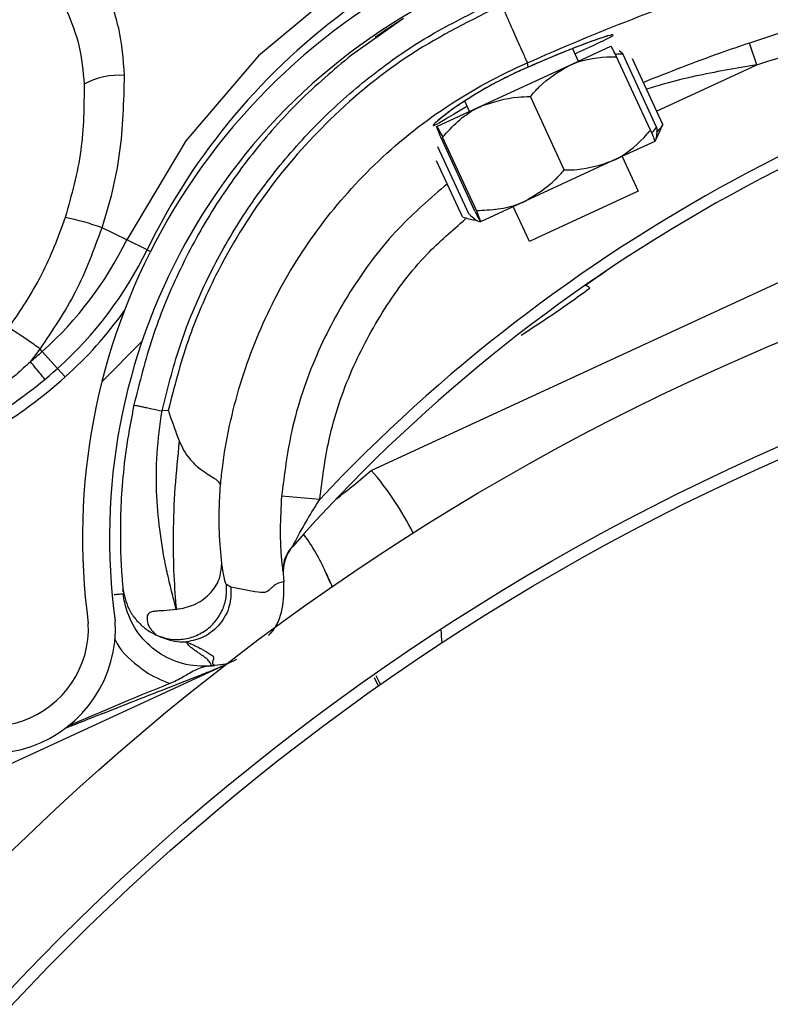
# Model space of a CAD drawing. Header units: inches. Extents: x 170 to 284, y 215 to 248.
# Tile 817 of 1056: x 235.6271 to 235.6942, y 224.9663 to 225.0541. Entities that reach past the tile are written whole.
import ezdxf

# ---------------------------------------------------------------- set-up
doc = ezdxf.new("R2010")
doc.units = ezdxf.units.IN
doc.header["$LTSCALE"] = 0.25
doc.header["$MEASUREMENT"] = 0
doc.layers.add('ANNOTATIONS', color=1, linetype='Continuous')
doc.layers.add('RH FRONT OF HOOD', color=7, linetype='Continuous')
doc.styles.add('ARIAL', font='arial.ttf', dxfattribs={"height": 0.09375})
doc.dimstyles.new('STANDARD$0', dxfattribs={"dimtxt": 0.09375, "dimasz": 0.09375, "dimexe": 0.03125, "dimexo": 0.046875, "dimgap": 0.09, "dimtad": 0, "dimtih": 1, "dimtoh": 1, "dimdec": 4, "dimzin": 0, "dimdsep": 46, "dimtxsty": 'ARIAL', "dimcen": 0.09, "dimadec": 0, "dimazin": 0, "dimtfac": 1, "dimtdec": 4, "dimtofl": 0, "dimtmove": 0, "dimatfit": 1, "dimfxl": 1, "dimtolj": 1, "dimtzin": 0, "dimarcsym": 0})
pattern_1 = [(45, (225.4196035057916, 218.4993357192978), (-0.03026527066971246, 0.03026527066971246), [])]

# ---------------------------------------------------------------- blocks, each defined once
blk = doc.blocks.new('*D82')
at = {"layer": 'ANNOTATIONS', "color": 0, "lineweight": -2, "transparency": 16777216}
for p, q in [((234.6227546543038, 225.3844004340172), (234.6227546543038, 225.4781504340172)), ((235.2524818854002, 225.2906504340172), (234.5915046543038, 225.2906504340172)), ((235.7837724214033, 225.2379811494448), (234.5915046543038, 225.2379811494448)), ((234.6227546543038, 225.1442311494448), (234.6227546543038, 225.0504811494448)), ((234.6227546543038, 225.0504811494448), (234.5290046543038, 225.0504811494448))]:
    blk.add_line(p, q, dxfattribs=at)
at = {"layer": 'ANNOTATIONS', "color": 0, "transparency": 16777216}
for points in [[(234.6071296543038, 225.3844004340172), (234.6383796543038, 225.3844004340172), (234.6227546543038, 225.2906504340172)], [(234.6071296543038, 225.1442311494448), (234.6383796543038, 225.1442311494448), (234.6227546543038, 225.2379811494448)]]:
    blk.add_solid(points, dxfattribs=at)
at = {"layer": 'defpoints', "color": 0, "transparency": 16777216}
for p in [(235.2993568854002, 225.2906504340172), (234.6227546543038, 225.2379811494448), (235.8306474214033, 225.2379811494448)]:
    blk.add_point(p, dxfattribs=at)
at = {"layer": 'ANNOTATIONS', "color": 0, "transparency": 16777216, "insert": (234.27510202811, 225.0504811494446), "char_height": 0.09375, "attachment_point": 5, "style": 'ARIAL'}
blk.add_mtext('\\A1;2 5/8"', dxfattribs=at)

msp = doc.modelspace()

# ---------------------------------------------------------------- hatches: boundary and pattern name
at = {"layer": 'RH FRONT OF HOOD'}
h = msp.add_hatch(dxfattribs=at)
h.set_pattern_fill('ANSI31', color=256, scale=0.34241245, angle=2.8e-322, style=0)
h.set_pattern_definition([(45, (225.4529552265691, 218.4993357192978), (-0.03026527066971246, 0.03026527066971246), [])])
edge = h.paths.add_edge_path(flags=0)
edge.add_arc((235.7395956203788, 224.3915581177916), 0.021400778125, 89.9999999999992, 390.52248781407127, ccw=False)
edge.add_line((235.7395956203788, 224.4129588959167), (235.8123582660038, 224.4129588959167))
edge.add_arc((235.8123582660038, 224.8238538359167), 0.4108949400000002, 270, 450.0000000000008)
edge.add_line((235.8123582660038, 225.2347487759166), (235.3287006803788, 225.2347487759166))
edge.add_arc((235.3287006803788, 225.2390289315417), 0.004280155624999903, 180.0000000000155, 269.9999999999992, ccw=False)
edge.add_line((235.3244205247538, 225.2390289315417), (235.3244205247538, 225.2818304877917))
edge.add_arc((235.3287006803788, 225.2818304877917), 0.004280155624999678, 360, 540, ccw=False)
edge.add_line((235.3329808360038, 225.2818304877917), (235.3329808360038, 225.2390289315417))
edge.add_line((235.3329808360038, 225.2390289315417), (235.3297484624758, 225.2390289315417))
edge.add_line((235.3297484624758, 225.2390289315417), (235.3297484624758, 225.2818304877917))
edge.add_arc((235.3287006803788, 225.2818304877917), 0.001047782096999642, 360, 540.0000000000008)
edge.add_line((235.3276528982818, 225.2818304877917), (235.3276528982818, 225.2390289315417))
edge.add_arc((235.3287006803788, 225.2390289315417), 0.001047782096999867, 180, 270)
edge.add_line((235.3287006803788, 225.2379811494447), (235.8123582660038, 225.2379811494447))
edge.add_arc((235.8123582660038, 224.8238538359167), 0.4141273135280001, 269.9999999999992, 450, ccw=False)
edge.add_line((235.8123582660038, 224.4097265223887), (235.7395956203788, 224.4097265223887))
edge.add_arc((235.7395956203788, 224.3915581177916), 0.018168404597, 450.0000000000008, 750.5224878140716)
edge.add_arc((235.754343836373, 224.4002532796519), 0.001047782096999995, 390.5224878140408, 495.0000000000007)
edge.add_line((235.753602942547, 224.4009941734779), (235.7449077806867, 224.3922990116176))
edge.add_line((235.7449077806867, 224.3922990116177), (235.7426221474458, 224.3945846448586))
edge.add_line((235.7426221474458, 224.3945846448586), (235.751317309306, 224.4032798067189))
edge.add_arc((235.754343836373, 224.4002532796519), 0.004280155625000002, 390.522487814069, 495.0000000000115, ccw=False)
h = msp.add_hatch(dxfattribs=at)
h.set_pattern_fill('ANSI31', color=256, scale=0.34241245, style=0)
h.set_pattern_definition(pattern_1)
edge = h.paths.add_edge_path(flags=0)
edge.add_line((235.7790065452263, 225.2304686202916), (235.4365940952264, 225.2304686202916))
edge.add_line((235.4365940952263, 225.2304686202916), (235.4365940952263, 225.2347487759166))
edge.add_line((235.4365940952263, 225.2347487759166), (235.7790065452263, 225.2347487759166))
edge.add_arc((235.7790065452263, 224.8238538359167), 0.4108949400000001, 269.9999999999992, 450, ccw=False)
edge.add_line((235.7790065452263, 224.4129588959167), (235.7062438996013, 224.4129588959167))
edge.add_line((235.7062438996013, 224.4129588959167), (235.7062438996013, 224.4172390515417))
edge.add_line((235.7062438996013, 224.4172390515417), (235.7790065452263, 224.4172390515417))
edge.add_arc((235.7790065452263, 224.8238538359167), 0.406614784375, 270, 450.0000000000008)
h = msp.add_hatch(dxfattribs=at)
h.set_pattern_fill('ANSI31', color=256, scale=0.34241245, angle=2.8e-322, style=0)
h.set_pattern_definition(pattern_1)
edge = h.paths.add_edge_path(flags=0)
edge.add_arc((235.596733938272, 224.9939066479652), 0.001712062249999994, 384.7692737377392, 406.9796940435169)
edge.add_line((235.5979020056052, 224.9951583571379), (235.5995489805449, 224.9969232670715))
edge.add_arc((235.596733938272, 224.9939066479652), 0.004126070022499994, 384.76927373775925, 406.97969404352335, ccw=False)
edge.add_arc((235.5886502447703, 224.9901767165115), 0.01302879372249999, 336.2454411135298, 384.7692737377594, ccw=False)
edge.add_arc((235.5840109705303, 224.9927121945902), 0.01830194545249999, 294.76927373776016, 334.8306467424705, ccw=False)
edge.add_arc((235.5867510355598, 224.9867737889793), 0.01176186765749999, 226.9101314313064, 294.76927373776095, ccw=False)
edge.add_arc((235.5887435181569, 224.9902197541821), 0.01566536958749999, 170.0263417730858, 230.2000735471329, ccw=False)
edge.add_arc((235.5983070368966, 224.9888627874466), 0.02532140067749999, 507.6235219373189, 530.7502070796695, ccw=False)
edge.add_arc((235.5891097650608, 224.9935941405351), 0.01504902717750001, 466.9249921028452, 504.08392337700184, ccw=False)
edge.add_arc((235.5931047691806, 224.9817485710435), 0.02754708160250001, 388.07777688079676, 467.701847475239, ccw=False)
edge.add_arc((235.6245119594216, 224.9998227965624), 0.008748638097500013, 215.7278926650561, 362.7107059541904)
edge.add_arc((235.6894494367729, 225.0079139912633), 0.05672062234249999, 114.33990946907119, 187.7791734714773, ccw=False)
edge.add_arc((235.7568731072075, 224.8646505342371), 0.2150521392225, 458.19530130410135, 474.9753273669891, ccw=False)
edge.add_arc((235.729325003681, 225.0488261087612), 0.02884824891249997, 399.92811720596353, 456.1830305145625, ccw=False)
edge.add_arc((235.7715941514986, 225.0874112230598), 0.0284373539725, 224.8898676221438, 278.4883413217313)
edge.add_arc((235.7731807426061, 225.0740018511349), 0.01494630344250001, 280.0607145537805, 335.3164658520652)
edge.add_arc((235.7700983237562, 225.0763506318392), 0.0187470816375, 332.7271482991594, 366.2088897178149)
edge.add_arc((235.7754146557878, 225.0763524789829), 0.0134739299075, 368.6468311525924, 407.0429194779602)
edge.add_arc((235.7807123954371, 225.0816252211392), 0.006011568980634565, 409.7518063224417, 430.4868473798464)
edge.add_arc((235.7782240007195, 225.0696918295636), 0.01816498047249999, 435.6685338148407, 474.7692737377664)
edge.add_arc((235.7751970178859, 225.0762520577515), 0.01094007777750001, 474.7692737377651, 564.7692737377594)
edge.add_arc((235.7669578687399, 225.0724503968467), 0.001866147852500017, 204.7692737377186, 220.4115201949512)
edge.add_line((235.7655369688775, 225.071240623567), (235.7636989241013, 225.0696756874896))
edge.add_arc((235.7669578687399, 225.0724503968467), 0.004280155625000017, 204.769273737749, 220.4115201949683, ccw=False)
edge.add_arc((235.7751970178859, 225.0762520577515), 0.01335408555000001, 114.76927373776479, 204.7692737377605, ccw=False)
edge.add_arc((235.7782240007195, 225.0696918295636), 0.020578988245, 435.38063204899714, 474.7692737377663, ccw=False)
edge.add_arc((235.7807123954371, 225.0816252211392), 0.008425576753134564, 409.34694092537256, 431.2689846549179, ccw=False)
edge.add_arc((235.7754146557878, 225.0763524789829), 0.01588793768, 368.45957599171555, 407.2398544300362, ccw=False)
edge.add_arc((235.7700983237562, 225.0763506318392), 0.02116108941, 332.8738045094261, 366.34644547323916, ccw=False)
edge.add_arc((235.7731807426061, 225.0740018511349), 0.01736031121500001, 279.9495218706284, 335.13512706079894, ccw=False)
edge.add_arc((235.7715941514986, 225.0874112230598), 0.030851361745, 224.687431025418, 278.5488113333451, ccw=False)
edge.add_arc((235.729325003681, 225.0488261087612), 0.02643424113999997, 399.7109832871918, 456.0928868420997)
edge.add_arc((235.7568731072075, 224.8646505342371), 0.21263813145, 458.2069421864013, 474.9789632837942)
edge.add_arc((235.6894494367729, 225.0079139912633), 0.05430661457, 474.3259003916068, 547.8838086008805)
edge.add_arc((235.6245119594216, 224.9998227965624), 0.01116264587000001, 214.8303126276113, 363.29836093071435, ccw=False)
edge.add_arc((235.5931047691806, 224.9817485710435), 0.02513307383, 387.7406739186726, 467.7399315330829)
edge.add_arc((235.5891097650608, 224.9935941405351), 0.01263501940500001, 466.8523210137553, 503.7519705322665)
edge.add_arc((235.5983070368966, 224.9888627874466), 0.022907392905, 507.8135800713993, 530.7889889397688)
edge.add_arc((235.5887435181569, 224.9902197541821), 0.01325136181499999, 529.9615141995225, 590.5045235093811)
edge.add_arc((235.5867510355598, 224.9867737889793), 0.009347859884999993, 226.49179786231, 294.7692737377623)
edge.add_arc((235.5840109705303, 224.9927121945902), 0.01588793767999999, 294.7692737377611, 334.7214526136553)
edge.add_arc((235.5886502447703, 224.9901767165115), 0.01061478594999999, 336.4037750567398, 384.7692737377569)
h = msp.add_hatch(dxfattribs=at)
h.set_pattern_fill('ANSI32', color=256, scale=0.34241245, angle=2.8e-322, style=0)
h.set_pattern_definition([(45, (225.4196035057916, 218.4993357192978), (-0.09079581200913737, 0.09079581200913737), []), (45, (225.4801340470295, 218.4993357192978), (-0.09079581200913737, 0.09079581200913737), [])])
edge = h.paths.add_edge_path(flags=0)
edge.add_arc((235.7790065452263, 224.8238538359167), 0.2182879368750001, 180, 540, ccw=False)
edge = h.paths.add_edge_path(flags=0)
edge.add_arc((235.7790065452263, 224.8238538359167), 0.2097276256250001, 180, 540, ccw=False)

# ---------------------------------------------------------------- linework, layer by layer
for p, q in [((235.6613897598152, 225.054238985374), (235.6567447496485, 225.0509846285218)), ((235.6761398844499, 225.0500203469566), (235.6799252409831, 225.0517659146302)), ((235.6764906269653, 225.0515505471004), (235.6770110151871, 225.0504220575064)), ((235.6929593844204, 225.0501087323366), (235.6923040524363, 225.0520546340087)), ((235.6834589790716, 225.0442798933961), (235.6804406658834, 225.0508252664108)), ((235.6809944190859, 225.0510806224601), (235.680663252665, 225.0513539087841)), ((235.6840127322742, 225.0445352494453), (235.6809944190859, 225.0510806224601)), ((235.6845636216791, 225.0447892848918), (235.6818688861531, 225.0506329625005)), ((235.6683671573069, 225.0464360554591), (235.6761398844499, 225.0500203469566)), ((235.6725331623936, 225.0498989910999), (235.6724729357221, 225.0502788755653)), ((235.6725331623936, 225.0498989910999), (235.6725330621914, 225.0498988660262)), ((235.6840128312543, 225.0459837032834), (235.6929593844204, 225.0501087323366)), ((235.6757535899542, 225.0407266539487), (235.6727352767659, 225.0472720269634)), ((235.664379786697, 225.0445973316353), (235.6683671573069, 225.0464360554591)), ((235.667294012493, 225.045941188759), (235.6668665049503, 225.04686826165)), ((235.6845636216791, 225.0447892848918), (235.6843380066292, 225.0443494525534)), ((235.6677788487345, 225.037049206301), (235.6647605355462, 225.0435945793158)), ((235.6679135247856, 225.0371113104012), (235.6648952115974, 225.0436566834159)), ((235.6843641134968, 225.0443365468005), (235.6838406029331, 225.0432775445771)), ((235.667225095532, 225.0367938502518), (235.6644579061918, 225.042794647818)), ((235.6838397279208, 225.0432771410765), (235.6800543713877, 225.041531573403)), ((235.6809255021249, 225.0419332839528), (235.682359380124, 225.0388238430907)), ((235.6585194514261, 225.0139113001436), (235.7179215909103, 225.0413202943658)), ((235.6666742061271, 225.0365398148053), (235.6643637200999, 225.0415502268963)), ((235.6800543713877, 225.041531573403), (235.6722816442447, 225.0379472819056)), ((235.682359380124, 225.0388238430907), (235.6732937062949, 225.0346433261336)), ((235.6722816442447, 225.0379472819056), (235.6682942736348, 225.0361085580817)), ((235.6726423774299, 225.0343429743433), (235.6712084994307, 225.0374524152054)), ((235.6366765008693, 225.0344937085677), (235.6344722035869, 225.0355649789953)), ((235.638505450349, 225.0336048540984), (235.6366765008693, 225.0344937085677)), ((235.6732937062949, 225.0346433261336), (235.6726423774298, 225.0343429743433)), ((235.638505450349, 225.0336048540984), (235.6388065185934, 225.0334585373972)), ((235.6280723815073, 225.0236100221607), (235.6289567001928, 225.0247383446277)), ((235.6291415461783, 225.024531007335), (235.6289567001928, 225.0247383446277)), ((235.6304947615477, 225.0230131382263), (235.6291415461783, 225.024531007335)), ((235.6304947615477, 225.0230131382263), (235.6311783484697, 225.0222463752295)), ((235.6403909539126, 225.0192687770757), (235.6398343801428, 225.0192128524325)), ((235.6539222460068, 225.0113135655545), (235.6505115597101, 225.0115934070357)), ((235.6506487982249, 225.0047469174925), (235.6506907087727, 225.0043052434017)), ((235.6506907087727, 225.0043052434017), (235.650717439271, 225.0039518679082)), ((235.6363278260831, 225.0034306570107), (235.6363439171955, 225.0032543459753)), ((235.636351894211, 225.0031716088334), (235.6363774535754, 225.0029072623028)), ((235.6459871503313, 225.0034712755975), (235.6455876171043, 225.0037115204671)), ((235.6457117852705, 224.9966710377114), (235.6465206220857, 224.9970468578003)), ((235.6030083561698, 224.9769670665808), (235.6452090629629, 224.9964390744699)), ((235.644544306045, 224.9964952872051), (235.6442504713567, 224.9964657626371)), ((235.6587785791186, 224.9954376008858), (235.6591625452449, 224.9946059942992)), ((235.6593691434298, 224.9947382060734), (235.6589539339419, 224.9955642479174))]:
    msp.add_line(p, q, dxfattribs=at)
at = {"layer": 'RH FRONT OF HOOD', "flags": 128}
msp.add_lwpolyline([(235.6570694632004, 225.0579064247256), (235.6563782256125, 225.0575070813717), (235.6484528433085, 225.0509226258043), (235.6419525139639, 225.0433278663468), (235.6366765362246, 225.0344937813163), (235.6366765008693, 225.0344937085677), (235.6366765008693, 225.0344937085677)], dxfattribs=at)
at = {"layer": 'RH FRONT OF HOOD'}
for radius in [0.218287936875, 0.2097276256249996, 0.20865758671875]:
    msp.add_circle((235.7790065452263, 224.8238538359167), radius, dxfattribs=at)
for centre, radius, start, end in [((235.6894494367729, 225.0079139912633), 0.05672062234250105, 114.3399094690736, 187.7791734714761), ((235.6894494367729, 225.0079139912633), 0.05430661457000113, 114.3259003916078, 187.883808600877), ((235.6905522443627, 225.0083105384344), 0.05786770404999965, 125.6629359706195, 154.0806276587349), ((235.7607331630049, 224.9109688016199), 0.146552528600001, 100.1098921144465, 136.7878487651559), ((235.7607331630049, 224.9109688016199), 0.1455252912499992, 100.1236983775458, 138.6398240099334), ((235.6359260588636, 225.0430645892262), 0.00611619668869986, 84.76523840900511, 119.8728515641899), ((235.6266392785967, 225.0138745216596), 0.02306145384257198, 70.14417843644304, 78.60788681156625), ((235.6077085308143, 225.0485719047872), 0.03220774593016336, 311.7177412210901, 334.0806276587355), ((235.6077085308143, 225.0485719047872), 0.03424124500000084, 311.7177412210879, 334.0806276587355), ((235.6775884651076, 225.0298737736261), 0.0005320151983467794, 33.59178893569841, 89.59768973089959), ((235.6077085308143, 225.0485719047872), 0.0352684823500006, 311.7177412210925, 324.6079347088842), ((235.6017841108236, 225.055217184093), 0.04111046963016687, 309.7497702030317, 311.7177412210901), ((235.6017841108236, 225.055217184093), 0.04314396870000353, 290.5405774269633, 311.7177412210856), ((235.6017841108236, 225.055217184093), 0.04417120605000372, 290.5405774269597, 311.7177412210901), ((235.619962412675, 225.0580388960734), 0.0585994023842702, 307.1618106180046, 311.1457429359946), ((235.6392191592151, 224.996969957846), 0.02568093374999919, 26.18361414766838, 41.27589958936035), ((235.6387510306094, 224.9979845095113), 0.01712062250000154, 23.37977078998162, 36.71587387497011), ((235.6540762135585, 225.0048678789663), 0.003424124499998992, 138.6398240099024, 185.39168525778), ((235.6549374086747, 225.0049821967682), 0.0005136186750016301, 203.3797707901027, 204.7835292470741), ((235.6245119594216, 224.9998227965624), 0.01116264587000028, 214.8303126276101, 3.298360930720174), ((235.6245119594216, 224.9998227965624), 0.008748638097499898, 215.7278926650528, 2.710705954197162), ((235.6392191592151, 224.996969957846), 0.02568093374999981, 3.452649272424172, 6.163789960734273)]:
    msp.add_arc(centre, radius, start, end, dxfattribs=at)
for points, knots in [([(235.6724729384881, 225.0502788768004), (235.6724729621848, 225.0502788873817), (235.6755652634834, 225.0516596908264), (235.6820739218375, 225.0543731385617), (235.6921640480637, 225.0579804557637), (235.7026992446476, 225.0611074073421), (235.713381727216, 225.0637033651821), (235.720601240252, 225.0649438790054), (235.724210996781, 225.0655641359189)], [0, 0, 0, 0, 1.439079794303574e-06, 0.1877923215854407, 0.3908439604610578, 0.5938956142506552, 0.7969478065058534, 1, 1, 1, 1]), ([(235.729020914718, 225.0606377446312), (235.7275437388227, 225.0604276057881), (235.7220747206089, 225.0596495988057), (235.712670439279, 225.0578380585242), (235.7018988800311, 225.0551439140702), (235.6951750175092, 225.0529790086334), (235.6923040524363, 225.0520546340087)], [0, 0, 0, 0, 0.1185397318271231, 0.4388752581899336, 0.7604101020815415, 0.9999999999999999, 0.9999999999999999, 0.9999999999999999, 0.9999999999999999]), ([(235.6929593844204, 225.0501087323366), (235.6958006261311, 225.0510235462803), (235.7024406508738, 225.0531614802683), (235.7131002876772, 225.0558290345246), (235.7224070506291, 225.0576229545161), (235.7278342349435, 225.0583950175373), (235.7292961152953, 225.0586029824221)], [0, 0, 0, 0, 0.2395900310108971, 0.5599255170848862, 0.8814604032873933, 1, 1, 1, 1]), ([(235.6364840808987, 225.049155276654), (235.63637672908, 225.0505763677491), (235.6361576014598, 225.0534771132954), (235.6351018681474, 225.05615876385), (235.6345633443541, 225.0575266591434)], [0, 0, 0, 0, 0.4899054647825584, 1, 1, 1, 1]), ([(235.631314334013, 225.0549657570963), (235.6317308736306, 225.0539347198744), (235.6325805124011, 225.0518316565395), (235.6327786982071, 225.0495375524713), (235.6328797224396, 225.0483681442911)], [0, 0, 0, 0, 0.4902549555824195, 1, 1, 1, 1]), ([(235.6398343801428, 225.0192128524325), (235.6403145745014, 225.0211354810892), (235.6412757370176, 225.0249838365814), (235.6435460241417, 225.0305004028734), (235.6463853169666, 225.0357464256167), (235.6498313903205, 225.0406276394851), (235.6538014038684, 225.0450923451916), (235.6582697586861, 225.0490514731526), (235.6631299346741, 225.052511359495), (235.6666691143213, 225.0543033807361), (235.6684331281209, 225.0551965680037)], [0, 0, 0, 0, 0.1247413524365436, 0.2496837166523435, 0.3746881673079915, 0.4999855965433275, 0.6253465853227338, 0.7503062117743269, 0.8755465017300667, 1, 1, 1, 1]), ([(235.6701705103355, 225.0554351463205), (235.667447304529, 225.0540874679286), (235.6619105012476, 225.0513473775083), (235.6548911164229, 225.0455871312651), (235.6489901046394, 225.0388838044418), (235.644865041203, 225.0321183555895), (235.641990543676, 225.0254957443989), (235.6409269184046, 225.0213552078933), (235.6403909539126, 225.0192687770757)], [0, 0, 0, 0, 0.187090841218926, 0.3803918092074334, 0.5558755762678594, 0.7364481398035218, 0.8671952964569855, 0.9999999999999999, 0.9999999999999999, 0.9999999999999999, 0.9999999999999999]), ([(235.6701705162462, 225.0554351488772), (235.6704635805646, 225.0547728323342), (235.6710497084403, 225.0534482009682), (235.6717956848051, 225.0517647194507), (235.6723320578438, 225.0505640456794), (235.6724259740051, 225.0503739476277), (235.6724729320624, 225.050278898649)], [0, 0, 0, 0, 0.2500007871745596, 0.5000009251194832, 0.750000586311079, 1, 1, 1, 1]), ([(235.6588896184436, 225.0525966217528), (235.6588808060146, 225.0525901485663), (235.6588461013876, 225.0525646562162), (235.6594556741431, 225.0530120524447), (235.660549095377, 225.0537251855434), (235.6610333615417, 225.0540410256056)], [0, 0, 0, 0, 0.1593901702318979, 0.6277016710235, 1, 1, 1, 1]), ([(235.658889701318, 225.0525965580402), (235.6588808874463, 225.0525900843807), (235.6588461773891, 225.0525645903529), (235.6594560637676, 225.0530121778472), (235.6605499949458, 225.0537256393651), (235.6610347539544, 225.0540417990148)], [0, 0, 0, 0, 0.1593327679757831, 0.6274710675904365, 0.9999999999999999, 0.9999999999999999, 0.9999999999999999, 0.9999999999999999]), ([(235.6588897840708, 225.0525964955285), (235.6588809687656, 225.0525900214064), (235.6588462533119, 225.0525645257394), (235.6594564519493, 225.0530123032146), (235.6605508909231, 225.0537260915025), (235.6610361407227, 225.0540425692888)], [0, 0, 0, 0, 0.1592756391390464, 0.6272415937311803, 1, 1, 1, 1]), ([(235.658889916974, 225.052596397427), (235.6588810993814, 225.0525899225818), (235.6588463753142, 225.0525644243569), (235.6594570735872, 225.0530125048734), (235.6605523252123, 225.0537268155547), (235.6610383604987, 225.0540438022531)], [0, 0, 0, 0, 0.1591842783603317, 0.6268746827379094, 1, 1, 1, 1]), ([(235.678567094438, 225.0523292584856), (235.6785255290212, 225.0523152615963), (235.6782134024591, 225.0522101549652), (235.6773292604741, 225.0518819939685), (235.6759331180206, 225.0513390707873), (235.674289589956, 225.0506611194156), (235.6731218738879, 225.0501609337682), (235.6725285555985, 225.0498959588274), (235.6725273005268, 225.0498953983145)], [0, 0, 0, 0, 0.03583539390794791, 0.2690981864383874, 0.5116419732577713, 0.7561140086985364, 0.9994840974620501, 1, 1, 1, 1]), ([(235.6767022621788, 225.0510916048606), (235.6769938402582, 225.051222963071), (235.6780883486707, 225.0517160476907), (235.6793496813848, 225.0523035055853), (235.6801105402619, 225.0527059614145), (235.6801528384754, 225.0528230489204), (235.6795089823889, 225.0526653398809), (235.6778745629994, 225.0520966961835), (235.6754853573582, 225.0511738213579), (235.6735406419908, 225.0503340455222), (235.6725331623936, 225.0498989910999)], [0, 0, 0, 0, 0.05114929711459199, 0.1920011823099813, 0.333489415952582, 0.4224210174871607, 0.5646212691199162, 0.7065362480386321, 0.847968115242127, 1, 1, 1, 1]), ([(235.6796520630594, 225.0526747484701), (235.6796526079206, 225.0526748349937), (235.6796775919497, 225.0526788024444), (235.6795400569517, 225.0526501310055), (235.6792351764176, 225.052558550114), (235.678794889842, 225.0524074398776), (235.678567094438, 225.0523292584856)], [0, 0, 0, 0, 0.005301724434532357, 0.2431048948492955, 0.6083977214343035, 1, 1, 1, 1]), ([(235.6804406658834, 225.0508252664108), (235.6803258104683, 225.0510498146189), (235.6800933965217, 225.0515041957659), (235.679951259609, 225.0517519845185), (235.6799300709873, 225.0517633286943), (235.6799252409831, 225.0517659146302)], [0, 0, 0, 0, 0.4299704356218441, 0.870060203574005, 1, 1, 1, 1]), ([(235.6923040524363, 225.0520546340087), (235.6914299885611, 225.0517583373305), (235.6882369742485, 225.0506759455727), (235.6851079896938, 225.0494367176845), (235.6828355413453, 225.0485367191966)], [0, 0, 0, 0, 0.2737425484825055, 1, 1, 1, 1]), ([(235.6567447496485, 225.0509846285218), (235.6551506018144, 225.0496342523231), (235.6519611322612, 225.0469325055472), (235.6478128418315, 225.0422131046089), (235.6441907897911, 225.037092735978), (235.6412111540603, 225.0315837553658), (235.6388353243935, 225.0257967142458), (235.6378269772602, 225.0217650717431), (235.6373236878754, 225.0197527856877)], [0, 0, 0, 0, 0.1669692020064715, 0.3340613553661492, 0.5010874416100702, 0.6678519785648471, 0.8342172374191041, 1, 1, 1, 1]), ([(235.6761398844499, 225.0500203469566), (235.6762937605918, 225.0500875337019), (235.6774973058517, 225.0506130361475), (235.6789853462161, 225.0508242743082), (235.6802988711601, 225.0508251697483), (235.6804406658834, 225.0508252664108)], [0, 0, 0, 0, 0.1156468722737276, 0.9045342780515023, 1, 1, 1, 1]), ([(235.6803235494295, 225.0510518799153), (235.6804160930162, 225.0510696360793), (235.6806332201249, 225.0511112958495), (235.6808627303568, 225.0510918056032), (235.6809944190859, 225.0510806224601)], [0, 0, 0, 0, 0.4262184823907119, 1, 1, 1, 1]), ([(235.6450544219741, 225.0125800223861), (235.6451078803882, 225.0130911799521), (235.6454282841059, 225.0161548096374), (235.6466481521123, 225.0217012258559), (235.6495006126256, 225.0288886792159), (235.6535513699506, 225.035480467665), (235.6587512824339, 225.0414583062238), (235.6650806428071, 225.046536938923), (235.6699447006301, 225.0491896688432), (235.6724729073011, 225.0502788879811), (235.6724729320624, 225.050278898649)], [0, 0, 0, 0, 0.03155846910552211, 0.1891461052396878, 0.3467338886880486, 0.5043277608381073, 0.6619226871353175, 0.8309600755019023, 0.9999983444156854, 0.9999999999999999, 0.9999999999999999, 0.9999999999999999, 0.9999999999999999]), ([(235.6725330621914, 225.0498988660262), (235.6721166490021, 225.0497152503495), (235.6708008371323, 225.0491350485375), (235.668663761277, 225.0480138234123), (235.6664885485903, 225.0466620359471), (235.6648991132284, 225.0455067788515), (235.6641239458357, 225.0448382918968), (235.6639705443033, 225.0446076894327), (235.6644723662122, 225.0448522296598), (235.6655426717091, 225.0455199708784), (235.6666611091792, 225.0461674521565), (235.6670783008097, 225.046408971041)], [0, 0, 0, 0, 0.05799721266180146, 0.1832636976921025, 0.306412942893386, 0.4347166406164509, 0.5675677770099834, 0.6609498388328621, 0.7922661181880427, 0.9225125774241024, 1, 1, 1, 1]), ([(235.672525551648, 225.0498939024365), (235.672486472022, 225.0498773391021), (235.6718752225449, 225.0496182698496), (235.6706683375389, 225.0490555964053), (235.6690519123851, 225.0482063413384), (235.6679174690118, 225.0475515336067), (235.6674139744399, 225.0472229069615), (235.6673174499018, 225.0471599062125)], [0, 0, 0, 0, 0.02096907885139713, 0.3279800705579, 0.6261032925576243, 0.928320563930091, 0.9999999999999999, 0.9999999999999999, 0.9999999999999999, 0.9999999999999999]), ([(235.6727352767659, 225.0472720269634), (235.6729924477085, 225.0475700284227), (235.6739654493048, 225.0486975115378), (235.6752182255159, 225.0494596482), (235.6761398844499, 225.0500203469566)], [0, 0, 0, 0, 0.2643068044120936, 1, 1, 1, 1]), ([(235.6929593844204, 225.0501087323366), (235.6920305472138, 225.0499523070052), (235.6892576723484, 225.0494853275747), (235.6859489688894, 225.0487937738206), (235.6836453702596, 225.0481047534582), (235.6831087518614, 225.0479442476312)], [0, 0, 0, 0, 0.2786878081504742, 0.8319718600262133, 1, 1, 1, 1]), ([(235.6344722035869, 225.0355649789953), (235.6344722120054, 225.0355650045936), (235.6351815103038, 225.0377217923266), (235.6363143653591, 225.0422375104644), (235.6364268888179, 225.0468240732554), (235.6364840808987, 225.049155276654)], [0, 0, 0, 0, 5.836249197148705e-06, 0.491734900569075, 1, 1, 1, 1]), ([(235.6328797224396, 225.0483681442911), (235.6328621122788, 225.0463960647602), (235.632826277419, 225.0423830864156), (235.6317445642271, 225.038471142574), (235.6311944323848, 225.0364816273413)], [0, 0, 0, 0, 0.4914254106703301, 1, 1, 1, 1]), ([(235.6673174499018, 225.0471599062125), (235.6669872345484, 225.0469496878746), (235.66621494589, 225.046458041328), (235.6653065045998, 225.0457962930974), (235.6646813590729, 225.0453078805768), (235.6643944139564, 225.0450483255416), (235.6643891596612, 225.0450428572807), (235.6643876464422, 225.0450412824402)], [0, 0, 0, 0, 0.198100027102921, 0.4633049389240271, 0.7305309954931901, 0.922393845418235, 1, 1, 1, 1]), ([(235.6683671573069, 225.0464360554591), (235.6694297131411, 225.0467853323), (235.6708468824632, 225.0472511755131), (235.6723573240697, 225.0472678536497), (235.6727352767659, 225.0472720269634)], [0, 0, 0, 0, 0.749773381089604, 1, 1, 1, 1]), ([(235.6648952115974, 225.0436566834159), (235.6653325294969, 225.0441358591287), (235.6662174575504, 225.0451054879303), (235.6674363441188, 225.0459808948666), (235.6681943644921, 225.0463515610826), (235.6683671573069, 225.0464360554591)], [0, 0, 0, 0, 0.4299704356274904, 0.8700602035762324, 1, 1, 1, 1]), ([(235.6647605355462, 225.0435945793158), (235.6646643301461, 225.0438277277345), (235.6644696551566, 225.044299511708), (235.6643734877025, 225.0445684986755), (235.6643786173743, 225.0445919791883), (235.664379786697, 225.0445973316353)], [0, 0, 0, 0, 0.4299704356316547, 0.8700602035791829, 1, 1, 1, 1]), ([(235.664379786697, 225.0445973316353), (235.6644506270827, 225.0444892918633), (235.664545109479, 225.044345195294), (235.6648251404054, 225.0437944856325), (235.6648952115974, 225.0436566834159)], [0, 0, 0, 0, 0.7497733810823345, 1, 1, 1, 1]), ([(235.6835552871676, 225.0440436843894), (235.6836288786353, 225.0441025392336), (235.6838015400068, 225.0442406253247), (235.6839357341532, 225.0444278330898), (235.6840127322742, 225.0445352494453)], [0, 0, 0, 0, 0.4262184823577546, 1, 1, 1, 1]), ([(235.6840127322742, 225.0445352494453), (235.6840174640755, 225.044262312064), (235.684027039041, 225.0437100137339), (235.6839252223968, 225.0433637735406), (235.68382453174, 225.0432920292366), (235.6838231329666, 225.0432910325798)], [0, 0, 0, 0, 0.4906882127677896, 0.9929247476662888, 1, 1, 1, 1]), ([(235.6840055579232, 225.0441059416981), (235.6841470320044, 225.0442317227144), (235.6843597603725, 225.0444208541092), (235.6845124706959, 225.0446968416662), (235.6845636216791, 225.0447892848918)], [0, 0, 0, 0, 0.665045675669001, 1, 1, 1, 1]), ([(235.6800543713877, 225.041531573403), (235.6802053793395, 225.0416049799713), (235.6813864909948, 225.0421791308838), (235.6825133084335, 225.043173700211), (235.6833668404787, 225.0441721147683), (235.6834589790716, 225.0442798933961)], [0, 0, 0, 0, 0.1156468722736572, 0.9045342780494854, 1, 1, 1, 1]), ([(235.6834589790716, 225.0442798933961), (235.6835551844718, 225.0440467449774), (235.6837498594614, 225.0435749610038), (235.6838460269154, 225.0433059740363), (235.6838408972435, 225.0432824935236), (235.6838397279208, 225.0432771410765)], [0, 0, 0, 0, 0.4299704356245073, 0.8700602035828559, 0.9999999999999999, 0.9999999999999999, 0.9999999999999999, 0.9999999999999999]), ([(235.6757535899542, 225.0407266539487), (235.6761472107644, 225.0407287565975), (235.6776364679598, 225.0407367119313), (235.6790295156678, 225.0411946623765), (235.6800543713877, 225.041531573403)], [0, 0, 0, 0, 0.2643068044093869, 1, 1, 1, 1]), ([(235.6722816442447, 225.0379472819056), (235.6732371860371, 225.0385286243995), (235.6745116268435, 225.0393039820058), (235.6755050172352, 225.0404419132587), (235.6757535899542, 225.0407266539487)], [0, 0, 0, 0, 0.7497733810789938, 1, 1, 1, 1]), ([(235.6653176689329, 225.0394815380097), (235.6638281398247, 225.0382051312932), (235.6606214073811, 225.0354572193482), (235.6566951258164, 225.030249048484), (235.6534305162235, 225.0241751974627), (235.6513023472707, 225.0178719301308), (235.6507588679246, 225.013556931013), (235.6505115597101, 225.0115934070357)], [0, 0, 0, 0, 0.181025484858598, 0.3897206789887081, 0.5984159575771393, 0.8172607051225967, 1, 1, 1, 1]), ([(235.6679135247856, 225.0371113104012), (235.6685619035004, 225.0371327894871), (235.6698739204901, 225.0371762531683), (235.6713311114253, 225.0375348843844), (235.6721051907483, 225.0378707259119), (235.6722816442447, 225.0379472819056)], [0, 0, 0, 0, 0.4299704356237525, 0.8700602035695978, 0.9999999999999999, 0.9999999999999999, 0.9999999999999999, 0.9999999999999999]), ([(235.6311944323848, 225.0364816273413), (235.6305527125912, 225.0347532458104), (235.6292522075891, 225.0312505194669), (235.6271523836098, 225.0281624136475), (235.6260886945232, 225.0265980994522)], [0, 0, 0, 0, 0.4934389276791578, 0.9999999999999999, 0.9999999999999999, 0.9999999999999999, 0.9999999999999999]), ([(235.6666742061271, 225.0365398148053), (235.66705483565, 225.0364041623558), (235.6674733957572, 225.036254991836), (235.6678309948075, 225.0362851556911), (235.6678634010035, 225.0362878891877)], [0, 0, 0, 0, 0.9093784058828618, 1, 1, 1, 1]), ([(235.667225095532, 225.0367938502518), (235.6674296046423, 225.0366130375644), (235.6678434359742, 225.0362471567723), (235.6681728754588, 225.0360997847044), (235.6682928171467, 225.0361297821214), (235.6682944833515, 225.0361301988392)], [0, 0, 0, 0, 0.4906882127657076, 0.9929247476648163, 1, 1, 1, 1]), ([(235.6677788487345, 225.037049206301), (235.6678937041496, 225.0368246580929), (235.6681261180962, 225.036370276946), (235.6682682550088, 225.0361224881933), (235.6682894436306, 225.0361111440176), (235.6682942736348, 225.0361085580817)], [0, 0, 0, 0, 0.4299704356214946, 0.8700602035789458, 1, 1, 1, 1]), ([(235.6682942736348, 225.0361085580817), (235.6682580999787, 225.0362325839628), (235.6682098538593, 225.0363980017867), (235.667972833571, 225.0369685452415), (235.6679135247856, 225.0371113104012)], [0, 0, 0, 0, 0.7497733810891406, 1, 1, 1, 1]), ([(235.6539222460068, 225.0113135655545), (235.6541485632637, 225.0131098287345), (235.6546459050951, 225.0170571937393), (235.6565916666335, 225.0228246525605), (235.6595822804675, 225.0283769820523), (235.6630174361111, 225.0329659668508), (235.6657659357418, 225.0353324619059), (235.666947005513, 225.0363493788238)], [0, 0, 0, 0, 0.1871957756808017, 0.4113707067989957, 0.6251451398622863, 0.8389194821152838, 1, 1, 1, 1]), ([(235.6289567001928, 225.0247383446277), (235.6300796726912, 225.0264086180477), (235.6323551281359, 225.0297930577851), (235.6337604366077, 225.0336244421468), (235.6344722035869, 225.0355649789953)], [0, 0, 0, 0, 0.4935154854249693, 1, 1, 1, 1]), ([(235.6775922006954, 225.0304057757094), (235.6780031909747, 225.0306899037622), (235.6787780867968, 225.0312256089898), (235.6794964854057, 225.0317090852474), (235.6795416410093, 225.0317394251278), (235.6795589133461, 225.031751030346)], [0, 0, 0, 0, 0.4108597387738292, 0.7746496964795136, 1, 1, 1, 1]), ([(235.6719069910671, 225.0259807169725), (235.6727889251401, 225.0265498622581), (235.6748823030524, 225.0279007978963), (235.6768771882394, 225.0293369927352), (235.6780316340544, 225.0301681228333)], [0, 0, 0, 0, 0.4212971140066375, 1, 1, 1, 1]), ([(235.6289567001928, 225.0247383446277), (235.6285846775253, 225.0250046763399), (235.6278189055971, 225.0255528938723), (235.6268894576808, 225.0261777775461), (235.6262440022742, 225.0265741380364), (235.6261394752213, 225.0265902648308), (235.6260886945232, 225.0265980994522)], [0, 0, 0, 0, 0.2429069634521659, 0.4999999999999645, 0.7570930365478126, 1, 1, 1, 1]), ([(235.6280728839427, 225.0236106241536), (235.6280728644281, 225.0236106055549), (235.6276565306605, 225.0232138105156), (235.6259784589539, 225.0216977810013), (235.622298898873, 225.0189129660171), (235.6187117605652, 225.0170857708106), (235.6166300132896, 225.0160253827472)], [0, 0, 0, 0, 5.869764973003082e-06, 0.1252288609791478, 0.4923383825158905, 1, 1, 1, 1]), ([(235.6373236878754, 225.0197527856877), (235.6370926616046, 225.0185651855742), (235.6366363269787, 225.0162193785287), (235.6362808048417, 225.0129232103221), (235.6361323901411, 225.0104949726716), (235.6361284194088, 225.0093706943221), (235.6361272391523, 225.0090365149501)], [0, 0, 0, 0, 0.3013203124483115, 0.5951829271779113, 0.8796725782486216, 1, 1, 1, 1]), ([(235.6373236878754, 225.0197527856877), (235.6373572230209, 225.019745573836), (235.6374088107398, 225.0197344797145), (235.6377218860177, 225.0196671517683), (235.6380459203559, 225.0195974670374), (235.6384481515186, 225.0195109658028), (235.639032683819, 225.0193852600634), (235.6395185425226, 225.0192807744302), (235.6398343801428, 225.0192128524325)], [0, 0, 0, 0, 0.2394567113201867, 0.3683605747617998, 0.5000000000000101, 0.6316394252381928, 0.7605432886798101, 0.9999999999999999, 0.9999999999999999, 0.9999999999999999, 0.9999999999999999]), ([(235.6411098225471, 225.0015005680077), (235.6410197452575, 225.001832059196), (235.6408045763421, 225.0026238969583), (235.6405292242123, 225.0037652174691), (235.6403217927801, 225.0046774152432), (235.640047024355, 225.0059365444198), (235.6396610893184, 225.0081071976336), (235.6393162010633, 225.0116145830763), (235.6392966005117, 225.0153618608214), (235.6396576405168, 225.0179472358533), (235.6398343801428, 225.0192128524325)], [0, 0, 0, 0, 0.08980644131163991, 0.2145219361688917, 0.2531624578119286, 0.2759662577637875, 0.4628905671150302, 0.6373953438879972, 0.8224944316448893, 1, 1, 1, 1]), ([(235.6403909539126, 225.0192687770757), (235.6403946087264, 225.0192578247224), (235.6404310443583, 225.0191486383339), (235.6407395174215, 225.0182315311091), (235.6410659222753, 225.0173371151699), (235.6413569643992, 225.0165396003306)], [0, 0, 0, 0, 0.01193493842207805, 0.118981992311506, 1, 1, 1, 1]), ([(235.6413718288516, 225.0165450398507), (235.6412267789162, 225.0151361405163), (235.6409288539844, 225.0122423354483), (235.6408064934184, 225.0081317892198), (235.6408576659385, 225.004302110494), (235.6410256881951, 225.002450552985), (235.6411119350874, 225.0015001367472)], [0, 0, 0, 0, 0.2305257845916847, 0.4734878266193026, 0.72973795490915, 1, 1, 1, 1]), ([(235.6413717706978, 225.0165456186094), (235.6414936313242, 225.0162611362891), (235.641743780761, 225.015677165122), (235.6423082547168, 225.014898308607), (235.642990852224, 225.014208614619), (235.6439335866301, 225.0135500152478), (235.644853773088, 225.0130311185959), (235.6449891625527, 225.0127283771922), (235.6450555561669, 225.0125799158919)], [0, 0, 0, 0, 0.1136768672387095, 0.2333502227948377, 0.3620694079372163, 0.5019163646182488, 0.7557448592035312, 1, 1, 1, 1]), ([(235.6451682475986, 225.0055928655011), (235.6450799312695, 225.0064713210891), (235.6449459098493, 225.0078043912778), (235.6449191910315, 225.0103463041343), (235.6450099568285, 225.0118330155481), (235.645055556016, 225.0125799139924)], [0, 0, 0, 0, 0.490198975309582, 0.7438846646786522, 1, 1, 1, 1]), ([(235.6505115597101, 225.0115934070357), (235.6504535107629, 225.0106017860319), (235.6503514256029, 225.0088579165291), (235.650433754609, 225.0067119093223), (235.6505519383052, 225.0053921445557), (235.6506218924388, 225.0049043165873), (235.6506469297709, 225.0047677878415), (235.6506469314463, 225.0047677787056)], [0, 0, 0, 0, 0.3699466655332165, 0.6505899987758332, 0.8492685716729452, 0.9999899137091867, 1, 1, 1, 1]), ([(235.6515740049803, 225.00725963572), (235.6515765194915, 225.0072649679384), (235.6516214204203, 225.0073601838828), (235.6517971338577, 225.0077075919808), (235.652205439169, 225.0084684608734), (235.6529217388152, 225.0097261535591), (235.6535491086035, 225.0107215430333), (235.6539222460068, 225.0113135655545)], [0, 0, 0, 0, 0.005253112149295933, 0.09380336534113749, 0.266025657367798, 0.563457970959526, 1, 1, 1, 1]), ([(235.6361272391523, 225.0090365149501), (235.6361198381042, 225.0085729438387), (235.6360995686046, 225.0073033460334), (235.6361650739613, 225.0057552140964), (235.6362441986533, 225.00441118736), (235.6363112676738, 225.0036149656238), (235.6363223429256, 225.0034916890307), (235.6363278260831, 225.0034306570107)], [0, 0, 0, 0, 0.1282528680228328, 0.3512504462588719, 0.5733912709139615, 0.7887937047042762, 1, 1, 1, 1]), ([(235.651574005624, 225.0072596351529), (235.6513519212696, 225.0069867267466), (235.6509652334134, 225.006511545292), (235.650656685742, 225.0056374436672), (235.6506505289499, 225.0050759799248), (235.6506471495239, 225.0047677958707)], [0, 0, 0, 0, 0.3783552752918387, 0.6587829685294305, 1, 1, 1, 1]), ([(235.6515061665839, 225.0071305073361), (235.6515081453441, 225.0071342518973), (235.6515125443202, 225.0071425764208), (235.6515345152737, 225.0071839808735), (235.6515466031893, 225.0072067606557)], [0, 0, 0, 0, 0.4498228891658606, 1, 1, 1, 1]), ([(235.641108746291, 225.0014992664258), (235.6416433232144, 225.0016057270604), (235.6427538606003, 225.0018268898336), (235.6441303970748, 225.0028115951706), (235.6450475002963, 225.0041370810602), (235.6451290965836, 225.0051188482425), (235.6451683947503, 225.0055916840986)], [0, 0, 0, 0, 0.2405618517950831, 0.4997464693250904, 0.7590693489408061, 1, 1, 1, 1]), ([(235.6455876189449, 225.0037115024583), (235.6455284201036, 225.0038224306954), (235.6454101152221, 225.0040441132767), (235.645249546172, 225.0050711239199), (235.645169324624, 225.0055842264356)], [0, 0, 0, 0, 0.5003922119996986, 1, 1, 1, 1]), ([(235.6550632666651, 225.0035020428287), (235.6549934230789, 225.0036502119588), (235.6548696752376, 225.0039127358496), (235.6547145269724, 225.0042443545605), (235.6546080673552, 225.0044725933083), (235.6545348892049, 225.0046298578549), (235.6544891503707, 225.00472833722), (235.6544684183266, 225.0047730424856), (235.6544666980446, 225.004776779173), (235.6544659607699, 225.0047783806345)], [0, 0, 0, 0, 0.3148306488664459, 0.5578123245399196, 0.7143653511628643, 0.8172414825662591, 0.9224537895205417, 0.966765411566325, 1, 1, 1, 1]), ([(235.6544710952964, 225.0047668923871), (235.654471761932, 225.0047654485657), (235.6544733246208, 225.0047620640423), (235.6544944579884, 225.004716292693), (235.6545407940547, 225.0046159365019), (235.6546146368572, 225.0044560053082), (235.6547223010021, 225.0042228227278), (235.6548736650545, 225.0038949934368), (235.654992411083, 225.0036378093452), (235.6550572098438, 225.0034974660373)], [0, 0, 0, 0, 0.03240158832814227, 0.07595394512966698, 0.1817685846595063, 0.2868815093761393, 0.4479031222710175, 0.6987251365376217, 1, 1, 1, 1]), ([(235.6363278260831, 225.0034306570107), (235.6364552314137, 225.0027896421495), (235.6366512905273, 225.0018032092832), (235.6374047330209, 225.0006635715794), (235.638147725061, 224.9999038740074), (235.6388266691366, 224.9994486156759), (235.6392370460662, 224.9992539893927), (235.6393264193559, 224.9992116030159)], [0, 0, 0, 0, 0.3580314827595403, 0.5509607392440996, 0.7480445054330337, 0.9451282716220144, 1, 1, 1, 1]), ([(235.6363439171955, 225.0032543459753), (235.6363502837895, 225.0031843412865), (235.6363694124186, 225.0029740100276), (235.6363551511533, 225.0031400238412), (235.6363358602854, 225.0033373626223), (235.6363496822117, 225.0031944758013), (235.636351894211, 225.0031716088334)], [0, 0, 0, 0, 0.1877582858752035, 0.5641255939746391, 0.9302446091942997, 1, 1, 1, 1]), ([(235.6393264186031, 224.9992116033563), (235.6396464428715, 224.9990922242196), (235.6403215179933, 224.9988403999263), (235.6414623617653, 224.9987789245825), (235.642660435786, 224.9990166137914), (235.6437895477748, 224.9996053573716), (235.6447076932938, 225.0004879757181), (235.6453153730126, 225.0015480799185), (235.6456214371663, 225.0026494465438), (235.6455984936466, 225.0033699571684), (235.6455876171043, 225.0037115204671)], [0, 0, 0, 0, 0.1098512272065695, 0.2317256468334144, 0.3631776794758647, 0.4999999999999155, 0.6368223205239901, 0.7682743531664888, 0.8901487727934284, 1, 1, 1, 1]), ([(235.6459871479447, 225.0034712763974), (235.6459837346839, 225.0029086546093), (235.6459784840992, 225.0020431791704), (235.6455302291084, 225.0009573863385), (235.6450305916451, 225.0001908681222), (235.6443794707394, 224.9995481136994), (235.6434053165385, 224.9988919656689), (235.6425585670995, 224.9987140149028), (235.6420081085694, 224.9985983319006)], [0, 0, 0, 0, 0.2394514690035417, 0.3683457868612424, 0.4999761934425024, 0.6316105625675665, 0.760515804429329, 1, 1, 1, 1]), ([(235.6507261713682, 225.0039523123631), (235.6504641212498, 225.0039128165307), (235.6499398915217, 225.0038338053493), (235.6492336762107, 225.0029227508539), (235.6478852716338, 225.0031055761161), (235.6468006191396, 225.0033145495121), (235.6459871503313, 225.0034712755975)], [0, 0, 0, 0, 0.1666800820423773, 0.3334425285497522, 0.5000945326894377, 1, 1, 1, 1]), ([(235.6493584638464, 224.9991912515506), (235.6494248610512, 224.9992572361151), (235.6500574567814, 224.9998859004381), (235.6507097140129, 225.0015619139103), (235.6507206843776, 225.0031553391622), (235.6507261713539, 225.0039523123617)], [0, 0, 0, 0, 0.0553695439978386, 0.5275302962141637, 1, 1, 1, 1]), ([(235.635551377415, 225.0028248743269), (235.6356295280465, 225.0028326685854), (235.6359357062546, 225.0028632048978), (235.6362785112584, 225.0028973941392), (235.6363444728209, 225.0029039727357), (235.6363774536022, 225.0029072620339)], [0, 0, 0, 0, 0.1462931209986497, 0.573146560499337, 1, 1, 1, 1]), ([(235.6442504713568, 224.9964657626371), (235.6442504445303, 224.9964657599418), (235.6433910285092, 224.9963794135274), (235.6416852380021, 224.9965161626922), (235.6399535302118, 224.9973158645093), (235.638502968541, 224.998399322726), (235.6372840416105, 224.9997894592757), (235.6365715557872, 225.0015722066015), (235.6364043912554, 225.0026371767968), (235.636377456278, 225.0029072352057), (235.6363774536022, 225.0029072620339)], [0, 0, 0, 0, 7.189415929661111e-06, 0.2303203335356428, 0.444896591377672, 0.4983905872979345, 0.7130087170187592, 0.9276298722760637, 0.9999928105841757, 1, 1, 1, 1]), ([(235.6411066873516, 225.0014997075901), (235.6407209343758, 225.0014518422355), (235.6401831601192, 225.0013851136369), (235.6395352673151, 225.0013634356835), (235.6390733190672, 225.0013313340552), (235.6386435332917, 225.0012018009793), (235.638436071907, 225.000788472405), (235.6385864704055, 224.9998893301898), (235.6390306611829, 224.999482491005), (235.6393264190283, 224.999211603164)], [0, 0, 0, 0, 0.1001269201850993, 0.1395859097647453, 0.1897135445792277, 0.2582342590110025, 0.3697357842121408, 0.5803479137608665, 1, 1, 1, 1]), ([(235.6356002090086, 224.9989150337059), (235.6356169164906, 224.9988725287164), (235.6360124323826, 224.9978663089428), (235.6370823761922, 224.9969193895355), (235.638753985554, 224.9956300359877), (235.6397599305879, 224.9952031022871), (235.6405262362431, 224.9948778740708)], [0, 0, 0, 0, 0.02109882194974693, 0.4994719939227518, 0.6187093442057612, 1, 1, 1, 1]), ([(235.6393264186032, 224.9992116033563), (235.639797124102, 224.9990175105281), (235.6406046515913, 224.9986845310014), (235.6414334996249, 224.9986068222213), (235.6418306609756, 224.9985989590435), (235.6419416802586, 224.9985999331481), (235.6419702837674, 224.9986000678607), (235.6419798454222, 224.9986001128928)], [0, 0, 0, 0, 0.502280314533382, 0.8616962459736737, 0.9584272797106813, 0.9861029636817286, 1, 1, 1, 1]), ([(235.6442500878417, 224.9964657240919), (235.6442367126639, 224.9965160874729), (235.6442093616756, 224.9966190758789), (235.6441184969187, 224.9967720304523), (235.6439933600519, 224.9969255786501), (235.6438354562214, 224.9970751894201), (235.6436577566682, 224.9972189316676), (235.6434692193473, 224.9973574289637), (235.6432517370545, 224.9975073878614), (235.643037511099, 224.9976516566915), (235.6428474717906, 224.9977815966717), (235.6426900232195, 224.997891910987), (235.6425458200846, 224.99799927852), (235.6424026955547, 224.998114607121), (235.6422722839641, 224.9982322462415), (235.642159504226, 224.998353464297), (235.6420665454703, 224.998476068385), (235.6420256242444, 224.9985580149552), (235.6420056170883, 224.9985980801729)], [0, 0, 0, 0, 0.0657809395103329, 0.1345158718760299, 0.2062058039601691, 0.2771302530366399, 0.3450539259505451, 0.411816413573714, 0.4774590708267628, 0.5636721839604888, 0.6227800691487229, 0.6670965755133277, 0.7241689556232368, 0.7778304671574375, 0.8321346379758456, 0.8905164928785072, 0.9464714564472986, 0.9999999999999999, 0.9999999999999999, 0.9999999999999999, 0.9999999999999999]), ([(235.6420056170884, 224.9985980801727), (235.6421394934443, 224.9985448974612), (235.6424233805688, 224.9984321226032), (235.6428189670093, 224.9982478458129), (235.64312581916, 224.9980916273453), (235.6433485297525, 224.9979710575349), (235.6434879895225, 224.9978933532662), (235.643628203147, 224.9978129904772), (235.643769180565, 224.9977299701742), (235.6439179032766, 224.9976400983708), (235.6440685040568, 224.9975464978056), (235.6442033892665, 224.9974616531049), (235.6443003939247, 224.9973973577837), (235.6443688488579, 224.9973511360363), (235.6444126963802, 224.9973036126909), (235.64444089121, 224.9972449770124), (235.6444505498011, 224.9971730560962), (235.6444389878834, 224.9970866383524), (235.6444023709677, 224.9969882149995), (235.6443727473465, 224.9968969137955), (235.6443502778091, 224.9968255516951), (235.6443376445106, 224.996779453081), (235.6443280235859, 224.9967397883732), (235.644333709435, 224.996697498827), (235.6443541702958, 224.9966471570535), (235.6443974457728, 224.9965943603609), (235.6444588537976, 224.996543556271), (235.6445166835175, 224.99651144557), (235.6445455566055, 224.996495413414)], [0, 0, 0, 0, 0.08480730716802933, 0.1798353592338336, 0.2850849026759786, 0.3228266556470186, 0.3617275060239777, 0.4017874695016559, 0.4430065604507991, 0.485384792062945, 0.5351510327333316, 0.5813528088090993, 0.6105805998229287, 0.6293562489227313, 0.6489120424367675, 0.6766412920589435, 0.7075477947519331, 0.7416323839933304, 0.7850907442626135, 0.8280699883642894, 0.8539878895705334, 0.8729964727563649, 0.885095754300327, 0.9032140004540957, 0.9275168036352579, 0.9517481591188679, 0.9759089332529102, 0.9999999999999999, 0.9999999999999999, 0.9999999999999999, 0.9999999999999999]), ([(235.6312162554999, 224.9909124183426), (235.6334174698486, 224.9917776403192), (235.6367418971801, 224.9930843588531), (235.6406737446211, 224.9946291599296), (235.6427364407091, 224.9954341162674), (235.6438547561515, 224.9958757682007), (235.6444632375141, 224.9961268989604), (235.6447983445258, 224.9962672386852), (235.6449831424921, 224.9963452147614), (235.6450855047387, 224.9963884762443), (235.6451465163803, 224.9964142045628), (235.6451819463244, 224.9964290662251), (235.6452036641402, 224.9964380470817), (235.645213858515, 224.9964421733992), (235.6452187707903, 224.9964440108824), (235.6452193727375, 224.9964440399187), (235.6452164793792, 224.9964425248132), (235.6452119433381, 224.9964404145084), (235.6452090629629, 224.9964390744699)], [0, 0, 0, 0, 0.468136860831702, 0.7070129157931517, 0.8371325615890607, 0.9079072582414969, 0.9470740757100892, 0.9687898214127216, 0.9808770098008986, 0.9876679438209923, 0.9915546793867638, 0.9947708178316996, 0.9959953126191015, 0.997228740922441, 0.9978484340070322, 0.9984730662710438, 0.9990304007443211, 1, 1, 1, 1]), ([(235.6440131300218, 224.9964397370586), (235.6437519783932, 224.9963901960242), (235.6430811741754, 224.996262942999), (235.6421010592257, 224.9956806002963), (235.6411374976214, 224.9951307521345), (235.6406237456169, 224.9949182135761), (235.6405262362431, 224.9948778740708)], [0, 0, 0, 0, 0.2412678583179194, 0.6197299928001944, 0.9278253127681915, 1, 1, 1, 1]), ([(235.6440131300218, 224.9964397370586), (235.6440841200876, 224.996447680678), (235.6442439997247, 224.9964655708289), (235.6444370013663, 224.9964846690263), (235.6445443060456, 224.9964952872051)], [0, 0, 0, 0, 0.4440219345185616, 1, 1, 1, 1]), ([(235.6445584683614, 224.9964884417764), (235.6445584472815, 224.9964884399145), (235.6443814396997, 224.9964728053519), (235.6441972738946, 224.9964562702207), (235.6440131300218, 224.9964397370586)], [0, 0, 0, 0, 0.0001190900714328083, 1, 1, 1, 1]), ([(235.6456918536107, 224.9966618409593), (235.6456274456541, 224.996647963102), (235.6453193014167, 224.9965815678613), (235.6448977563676, 224.9965153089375), (235.6445584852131, 224.9964884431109), (235.6445584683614, 224.9964884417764)], [0, 0, 0, 0, 0.2090106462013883, 0.9999607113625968, 0.9999999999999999, 0.9999999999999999, 0.9999999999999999, 0.9999999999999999]), ([(235.6452090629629, 224.9964390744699), (235.6452138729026, 224.9964412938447), (235.6452427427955, 224.996454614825), (235.645332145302, 224.9964958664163), (235.6453967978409, 224.9965256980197), (235.6454434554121, 224.9965472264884)], [0, 0, 0, 0, 0.05271003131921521, 0.3163725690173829, 1, 1, 1, 1]), ([(235.6405262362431, 224.9948778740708), (235.6397139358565, 224.9945508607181), (235.6366412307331, 224.9933138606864), (235.6335932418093, 224.992016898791), (235.6313510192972, 224.9910628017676)], [0, 0, 0, 0, 0.2643600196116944, 0.9999999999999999, 0.9999999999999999, 0.9999999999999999, 0.9999999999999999])]:
    msp.add_open_spline(points, degree=3, knots=knots, dxfattribs=at)
msp.add_open_spline([(235.6293719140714, 225.0220461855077), (235.6293536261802, 225.0220681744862), (235.6293170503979, 225.0221121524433), (235.6290302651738, 225.0224569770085), (235.6286104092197, 225.0229618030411), (235.6282512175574, 225.0233936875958), (235.6280716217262, 225.0236096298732)], degree=3, dxfattribs=at)

# ---------------------------------------------------------------- dimensions: what is measured, and where the dimension line sits
at = {"layer": 'ANNOTATIONS'}
dim = msp.add_linear_dim(base=(234.6227546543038, 225.2379811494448), p1=(235.2993568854, 225.2906504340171), p2=(235.8306474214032, 225.2379811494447), angle=90, text='2 5/8"', dimstyle='STANDARD$0', dxfattribs=at)
dim.commit()
dim.dimension.update_dxf_attribs({"geometry": '*D82', "text_midpoint": (234.27510202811, 225.0504811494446)})

doc.saveas('drawing.dxf')
